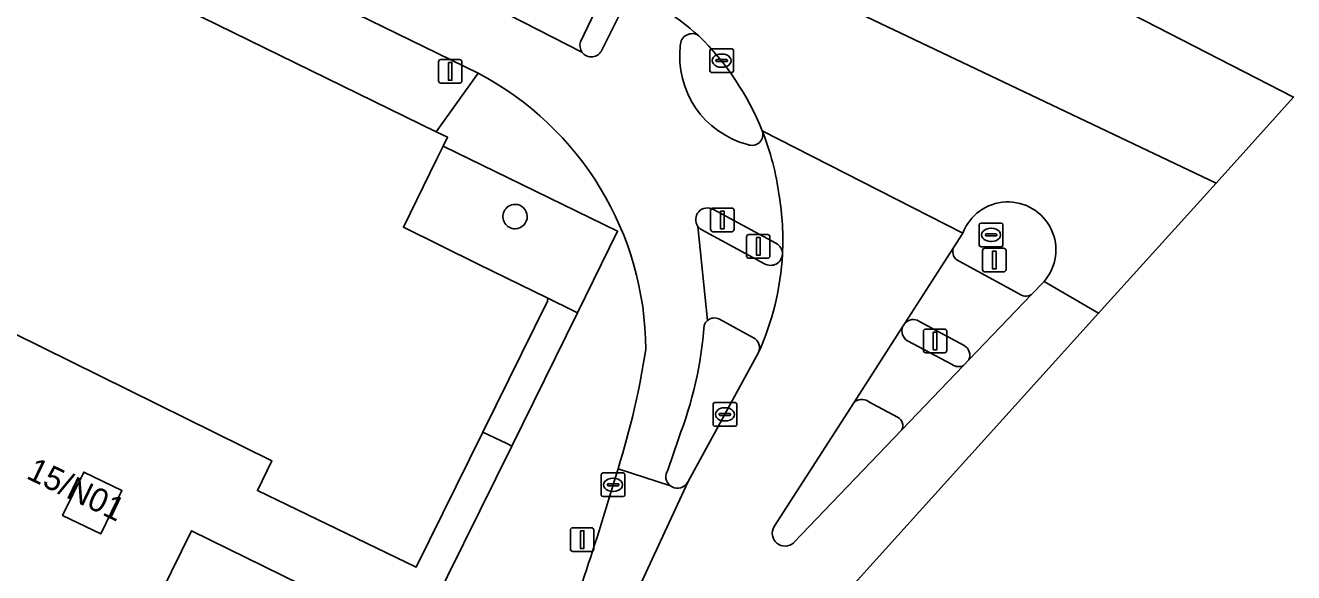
# Model space of a CAD drawing. Extents: x 159217 to 160349, y 381246 to 382172.
# Drawn here: x 160295.2 to 160348.8, y 382024.7 to 382047.9 of the extents above; entities that cross this region are included whole.
import ezdxf

# ---------------------------------------------------------------- set-up
doc = ezdxf.new("R2010")
doc.units = 0
for name, color, linetype in [('IMGEO_Drukknoppaal', 7, 'Continuous'), ('IMGEO_Erf', 7, 'Continuous'), ('IMGEO_Fietspad_open', 7, 'Continuous'), ('IMGEO_Kolk', 7, 'Continuous'), ('IMGEO_Lichtmast', 7, 'Continuous'), ('IMGEO_Pand', 7, 'Continuous'), ('IMGEO_Pand_nummerreeks', 7, 'Continuous'), ('IMGEO_Pand_overbouw', 7, 'Continuous'), ('IMGEO_Rijbaan_lokaal_gesloten', 7, 'Continuous'), ('IMGEO_Rijbaan_regionaal_gesloten', 7, 'Continuous'), ('IMGEO_Rioolput', 7, 'Continuous'), ('IMGEO_Verkeerseiland_open', 7, 'Continuous'), ('IMGEO_Verkeersregelinstallatiepaal', 7, 'Continuous'), ('IMGEO_Voetpad_open', 7, 'Continuous')]:
    doc.layers.add(name, color=color, linetype=linetype)

msp = doc.modelspace()

# ---------------------------------------------------------------- linework, layer by layer
at = {"layer": 'IMGEO_Drukknoppaal'}
for p, q in [((160324.183, 382039.231), (160324.183, 382040.031)), ((160324.183, 382040.031), (160324.183, 382039.231)), ((160324.283, 382040.131), (160325.073, 382040.131)), ((160325.073, 382040.131), (160324.283, 382040.131)), ((160325.173, 382040.031), (160325.173, 382039.231)), ((160325.173, 382039.231), (160325.173, 382040.031)), ((160325.073, 382039.131), (160324.283, 382039.131)), ((160324.283, 382039.131), (160325.073, 382039.131))]:
    msp.add_line(p, q, dxfattribs=at)
msp.add_lwpolyline([(160324.603, 382040.006), (160324.753, 382040.006), (160324.753, 382039.256), (160324.603, 382039.256), (160324.603, 382040.006)], dxfattribs=at)
for centre, start, end in [((160324.283, 382040.031), 90, 180), ((160324.283, 382040.031), 90, 180), ((160325.073, 382040.031), 0, 90), ((160325.073, 382040.031), 360, 90), ((160324.283, 382039.231), 180, 270), ((160324.283, 382039.231), 180, 270), ((160325.073, 382039.231), 270, 0), ((160325.073, 382039.231), 270, 0)]:
    msp.add_arc(centre, 0.1, start, end, dxfattribs=at)
at = {"layer": 'IMGEO_Erf'}
msp.add_lwpolyline([(160294.624, 382010.994), (160296.723, 382015.266), (160298.823, 382019.538), (160302.236, 382026.484), (160311.475, 382021.939), (160311.704, 382021.822), (160315.782, 382030.067), (160318.553, 382035.696), (160318.351, 382035.796), (160317.304, 382036.313), (160317.288, 382036.188), (160314.558, 382030.651), (160311.74, 382024.945), (160305.022, 382028.184), (160305.63, 382029.445), (160280.178, 382042.019)], dxfattribs=at)
msp.add_lwpolyline([(160297.68, 382028.967), (160299.292, 382028.184), (160298.401, 382026.349), (160296.789, 382027.132)], close=True, dxfattribs=at)
at = {"layer": 'IMGEO_Fietspad_open'}
for points in [[(160253.726, 382075.319), (160300.66, 382052.536), (160314.359, 382045.829)], [(160320.708, 382049.076), (160319.583, 382046.814)], [(160318.745, 382046.725), (160315.625, 382048.317)], [(160324.301, 382040.065), (160326.941, 382038.644)], [(160324.051, 382035.378), (160323.647, 382039.354)], [(160334.439, 382038.43), (160332.407, 382035.27)], [(160337.205, 382036.523), (160334.688, 382037.878)], [(160335.102, 382033.705), (160337.754, 382036.474)], [(160332.99, 382035.352), (160334.903, 382034.314)], [(160322.37, 382029.052), (160322.82, 382030.373)], [(160320.269, 382029.104), (160322.481, 382028.387)]]:
    msp.add_lwpolyline(points, dxfattribs=at)
for centre, radius, start, end in [((160305.472, 382025.703), 28.34, 50.0128, 58.0575), ((160323.398, 382047.01), 0.497, 54.8777, 181.3128), ((160326.731, 382046.547), 3.857, 173.2654, 255.2641), ((160319.139, 382047.004), 0.483, 215.3303, 336.7945), ((160308.178, 382034.092), 13.265, 0.2471, 62.2271), ((160325.926, 382043.248), 0.466, 247.8162, 18.7413), ((160315.349, 382039.063), 11.84, 7.7197, 21.4796), ((160315.82, 382038.779), 11.416, 356.9741, 9.4496), ((160324.046, 382039.643), 0.493, 58.9071, 215.8753), ((160326.713, 382038.19), 0.508, 358.4212, 63.3622), ((160334.871, 382038.293), 0.453, 162.3854, 246.1736), ((160337.513, 382036.869), 0.463, 228.3917, 301.4076), ((160307.24, 382036.425), 16.715, 338.7732, 355.7019), ((160324.348, 382035.017), 0.468, 129.4551, 160.6356), ((160332.752, 382034.931), 0.484, 60.5095, 135.503), ((160286.681, 382039.579), 35.183, 342.6786, 351.1215), ((160334.667, 382033.9), 0.477, 335.8844, 60.3068), ((160322.784, 382028.779), 0.496, 146.6318, 232.3208)]:
    msp.add_arc(centre, radius, start, end, dxfattribs=at)
at = {"layer": 'IMGEO_Kolk'}
for p, q in [((160324.151, 382045.939), (160324.151, 382046.791)), ((160324.226, 382046.865), (160325.078, 382046.865)), ((160324.453, 382046.408), (160324.851, 382046.408)), ((160324.639, 382046.645), (160324.664, 382046.645)), ((160325.152, 382046.791), (160325.152, 382045.939)), ((160325.078, 382045.865), (160324.226, 382045.865)), ((160324.41, 382046.359), (160324.41, 382046.371)), ((160324.848, 382046.322), (160324.45, 382046.322)), ((160324.662, 382046.085), (160324.637, 382046.085)), ((160324.894, 382046.371), (160324.894, 382046.359)), ((160324.287, 382030.979), (160324.287, 382031.831)), ((160324.362, 382031.905), (160325.214, 382031.905)), ((160324.546, 382031.399), (160324.546, 382031.411)), ((160324.589, 382031.448), (160324.987, 382031.448)), ((160324.775, 382031.685), (160324.8, 382031.685)), ((160325.03, 382031.411), (160325.03, 382031.399)), ((160325.288, 382031.831), (160325.288, 382030.979)), ((160325.214, 382030.905), (160324.362, 382030.905)), ((160324.984, 382031.362), (160324.586, 382031.362)), ((160324.798, 382031.125), (160324.773, 382031.125)), ((160319.56, 382028.002), (160319.56, 382028.854)), ((160319.635, 382028.928), (160320.487, 382028.928)), ((160320.048, 382028.708), (160320.073, 382028.708)), ((160320.561, 382028.854), (160320.561, 382028.002)), ((160319.819, 382028.422), (160319.819, 382028.434)), ((160320.257, 382028.385), (160319.859, 382028.385)), ((160319.862, 382028.471), (160320.26, 382028.471)), ((160320.303, 382028.434), (160320.303, 382028.422)), ((160320.487, 382027.928), (160319.635, 382027.928)), ((160320.071, 382028.148), (160320.046, 382028.148))]:
    msp.add_line(p, q, dxfattribs=at)
for points in [[(160324.151, 382045.939), (160324.151, 382046.791)], [(160324.226, 382046.865), (160325.078, 382046.865)], [(160325.152, 382046.791), (160325.152, 382045.939)], [(160325.078, 382045.865), (160324.226, 382045.865)], [(160324.287, 382030.979), (160324.287, 382031.831)], [(160324.362, 382031.905), (160325.214, 382031.905)], [(160325.288, 382031.831), (160325.288, 382030.979)], [(160325.214, 382030.905), (160324.362, 382030.905)], [(160319.56, 382028.002), (160319.56, 382028.854)], [(160319.635, 382028.928), (160320.487, 382028.928)], [(160320.561, 382028.854), (160320.561, 382028.002)], [(160320.487, 382027.928), (160319.635, 382027.928)]]:
    msp.add_lwpolyline(points, dxfattribs=at)
for centre, radius, start, end in [((160324.228, 382046.789), 0.0765, 91.552, 178.448), ((160324.228, 382046.789), 0.0765, 91.552, 178.448), ((160324.45, 382046.368), 0.0403, 85.8775, 175.7526), ((160324.855, 382046.37), 0.0386, 1.7309, 96.639), ((160325.076, 382046.789), 0.0765, 1.552, 88.448), ((160325.076, 382046.789), 0.0765, 1.552, 88.448), ((160324.228, 382045.941), 0.0765, 181.552, 268.448), ((160324.228, 382045.941), 0.0765, 181.552, 268.448), ((160324.447, 382046.358), 0.0366, 178.938, 274.7102), ((160324.851, 382046.365), 0.043, 264.8664, 352.4533), ((160325.076, 382045.941), 0.0765, 271.552, 358.448), ((160325.076, 382045.941), 0.0765, 271.552, 358.448), ((160324.364, 382031.829), 0.0765, 91.552, 178.448), ((160324.364, 382031.829), 0.0765, 91.552, 178.448), ((160324.586, 382031.408), 0.0403, 85.8775, 175.7526), ((160324.583, 382031.398), 0.0366, 178.938, 274.7102), ((160324.987, 382031.405), 0.043, 264.8664, 352.4533), ((160324.991, 382031.41), 0.0386, 1.7309, 96.639), ((160325.212, 382031.829), 0.0765, 1.552, 88.448), ((160325.212, 382031.829), 0.0765, 1.552, 88.448), ((160324.364, 382030.981), 0.0765, 181.552, 268.448), ((160324.364, 382030.981), 0.0765, 181.552, 268.448), ((160325.212, 382030.981), 0.0765, 271.552, 358.448), ((160325.212, 382030.981), 0.0765, 271.552, 358.448), ((160319.637, 382028.852), 0.0765, 91.552, 178.448), ((160319.637, 382028.852), 0.0765, 91.552, 178.448), ((160320.485, 382028.852), 0.0765, 1.552, 88.448), ((160320.485, 382028.852), 0.0765, 1.552, 88.448), ((160319.859, 382028.431), 0.0403, 85.8775, 175.7526), ((160319.856, 382028.421), 0.0366, 178.938, 274.7102), ((160320.26, 382028.428), 0.043, 264.8664, 352.4533), ((160320.264, 382028.433), 0.0386, 1.7309, 96.639), ((160319.637, 382028.004), 0.0765, 181.552, 268.448), ((160319.637, 382028.004), 0.0765, 181.552, 268.448), ((160320.485, 382028.004), 0.0765, 271.552, 358.448), ((160320.485, 382028.004), 0.0765, 271.552, 358.448)]:
    msp.add_arc(centre, radius, start, end, dxfattribs=at)
for centre, major_axis, ratio, start_param, end_param in [((160324.638, 382046.365), (-0.387, 0.002), 0.722429, 4.712389, 7.853982), ((160324.663, 382046.365), (-0.39, 0.002), 0.717154, 1.570796, 4.712389), ((160324.774, 382031.405), (-0.387, 0.002), 0.722429, 4.712389, 7.853982), ((160324.799, 382031.405), (-0.39, 0.002), 0.717154, 1.570796, 4.712389), ((160320.047, 382028.428), (-0.387, 0.002), 0.722429, 4.712389, 7.853982), ((160320.072, 382028.428), (-0.39, 0.002), 0.717154, 1.570796, 4.712389)]:
    msp.add_ellipse(centre, major_axis=major_axis, ratio=ratio, start_param=start_param, end_param=end_param, dxfattribs=at)
at = {"layer": 'IMGEO_Lichtmast'}
for p, q in [((160312.778, 382046.412), (160313.568, 382046.412)), ((160313.568, 382046.412), (160312.778, 382046.412)), ((160312.678, 382045.512), (160312.678, 382046.312)), ((160312.678, 382046.312), (160312.678, 382045.512)), ((160313.668, 382046.312), (160313.668, 382045.512)), ((160313.668, 382045.512), (160313.668, 382046.312)), ((160313.568, 382045.412), (160312.778, 382045.412)), ((160312.778, 382045.412), (160313.568, 382045.412)), ((160335.781, 382038.43), (160336.571, 382038.43)), ((160336.571, 382038.43), (160335.781, 382038.43)), ((160335.681, 382037.53), (160335.681, 382038.33)), ((160335.681, 382038.33), (160335.681, 382037.53)), ((160336.671, 382038.33), (160336.671, 382037.53)), ((160336.671, 382037.53), (160336.671, 382038.33)), ((160336.571, 382037.43), (160335.781, 382037.43)), ((160335.781, 382037.43), (160336.571, 382037.43)), ((160318.356, 382026.608), (160319.146, 382026.608)), ((160319.146, 382026.608), (160318.356, 382026.608)), ((160318.256, 382025.708), (160318.256, 382026.508)), ((160318.256, 382026.508), (160318.256, 382025.708)), ((160319.246, 382026.508), (160319.246, 382025.708)), ((160319.246, 382025.708), (160319.246, 382026.508)), ((160319.146, 382025.608), (160318.356, 382025.608)), ((160318.356, 382025.608), (160319.146, 382025.608))]:
    msp.add_line(p, q, dxfattribs=at)
for points in [[(160313.098, 382046.287), (160313.248, 382046.287), (160313.248, 382045.537), (160313.098, 382045.537), (160313.098, 382046.287)], [(160336.101, 382038.305), (160336.251, 382038.305), (160336.251, 382037.555), (160336.101, 382037.555), (160336.101, 382038.305)], [(160318.676, 382026.483), (160318.826, 382026.483), (160318.826, 382025.733), (160318.676, 382025.733), (160318.676, 382026.483)]]:
    msp.add_lwpolyline(points, dxfattribs=at)
for centre, start, end in [((160312.778, 382046.312), 90, 180), ((160312.778, 382046.312), 90, 180), ((160313.568, 382046.312), 0, 90), ((160313.568, 382046.312), 360, 90), ((160312.778, 382045.512), 180, 270), ((160312.778, 382045.512), 180, 270), ((160313.568, 382045.512), 270, 0), ((160313.568, 382045.512), 270, 0), ((160335.781, 382038.33), 90, 180), ((160335.781, 382038.33), 90, 180), ((160336.571, 382038.33), 0, 90), ((160336.571, 382038.33), 360, 90), ((160335.781, 382037.53), 180, 270), ((160335.781, 382037.53), 180, 270), ((160336.571, 382037.53), 270, 0), ((160336.571, 382037.53), 270, 0), ((160318.356, 382026.508), 90, 180), ((160318.356, 382026.508), 90, 180), ((160319.146, 382026.508), 0, 90), ((160319.146, 382026.508), 360, 90), ((160318.356, 382025.708), 180, 270), ((160318.356, 382025.708), 180, 270), ((160319.146, 382025.708), 270, 0), ((160319.146, 382025.708), 270, 0)]:
    msp.add_arc(centre, 0.1, start, end, dxfattribs=at)
at = {"layer": 'IMGEO_Pand'}
for points in [[(160312.584, 382043.36), (160299.362, 382049.833), (160254.125, 382072.109), (160251.863, 382067.479), (160258.484, 382064.296), (160256.031, 382059.248), (160249.382, 382062.43), (160246.663, 382056.903), (160276.024, 382042.417), (160279.111, 382040.894), (160279.523, 382040.691), (160280.178, 382042.019), (160305.63, 382029.445), (160305.022, 382028.184), (160311.74, 382024.945), (160314.558, 382030.651), (160317.288, 382036.188), (160317.304, 382036.313), (160314.359, 382037.763), (160311.198, 382039.328), (160312.6, 382042.183), (160312.88, 382042.754), (160313.063, 382043.126)], [(160298.401, 382026.349), (160299.292, 382028.184), (160297.68, 382028.967), (160296.789, 382027.132)], [(160313.175, 382021.052), (160311.704, 382021.822), (160311.475, 382021.939), (160302.236, 382026.484), (160298.823, 382019.538), (160308.322, 382014.87), (160309.582, 382014.218), (160309.676, 382014.397)]]:
    msp.add_lwpolyline(points, close=True, dxfattribs=at)
for centre, start, end in [((160315.916, 382039.77), 154.0855, 270.5762), ((160315.916, 382039.769), 90.5679, 154.0022), ((160315.914, 382039.769), 270.7232, 90.3883)]:
    msp.add_arc(centre, 0.516, start, end, dxfattribs=at)
at = {"layer": 'IMGEO_Pand_overbouw'}
msp.add_lwpolyline([(160312.88, 382042.754), (160312.6, 382042.183), (160311.198, 382039.328), (160314.359, 382037.763), (160317.304, 382036.313), (160317.288, 382036.188), (160314.558, 382030.651), (160315.561, 382030.173), (160315.782, 382030.067), (160318.553, 382035.696), (160320.252, 382039.148), (160315.629, 382041.409)], close=True, dxfattribs=at)
at = {"layer": 'IMGEO_Rijbaan_lokaal_gesloten'}
for points in [[(160326.868, 382026.656), (160330.237, 382031.895), (160332.301, 382035.105), (160332.407, 382035.27), (160334.439, 382038.43), (160334.85, 382039.07), (160326.367, 382043.398)], [(160304.281, 381982.823), (160325.572, 382019.052), (160340.582, 382035.682), (160338.278, 382037.021), (160337.754, 382036.474), (160335.102, 382033.705), (160334.881, 382033.474), (160332.272, 382030.75), (160327.694, 382025.97)], [(160326.211, 382034.018), (160323.229, 382028.56), (160317.595, 382016.398), (160314.409, 382009.601), (160309.994, 382001.804), (160301.445, 381986.603), (160300.069, 381987.357), (160299.217, 381985.599), (160300.488, 381984.902), (160304.281, 381982.823)], [(160322.481, 382028.387), (160320.269, 382029.104), (160320.164, 382028.751), (160320.058, 382028.427)], [(160314.409, 382009.601), (160317.595, 382016.398), (160323.229, 382028.56), (160323.153, 382028.448)]]:
    msp.add_lwpolyline(points, dxfattribs=at)
for centre, radius, start, end in [((160315.349, 382039.063), 11.84, 7.7197, 21.4796), ((160315.82, 382038.779), 11.416, 356.9741, 9.4496), ((160315.726, 382038.767), 11.51, 335.6348, 357.0592), ((160219.465, 382057.842), 104.805, 338.62881, 343.70024), ((160322.784, 382028.781), 0.497, 232.4374, 317.9361), ((160327.333, 382026.375), 0.543, 148.8811, 311.6991)]:
    msp.add_arc(centre, radius, start, end, dxfattribs=at)
at = {"layer": 'IMGEO_Rijbaan_regionaal_gesloten'}
for points in [[(160321.049, 382059.101), (160319.994, 382057.206), (160318.298, 382054.163), (160345.551, 382041.187), (160348.831, 382044.821), (160321.049, 382059.101)], [(160345.551, 382041.187), (160318.298, 382054.163), (160316.84, 382051.546)], [(160326.367, 382043.398), (160334.85, 382039.07)], [(160338.278, 382037.021), (160340.582, 382035.682), (160345.551, 382041.187)]]:
    msp.add_lwpolyline(points, dxfattribs=at)
for centre, radius, start, end in [((160305.472, 382025.703), 28.34, 50.0128, 58.0575), ((160315.343, 382038.944), 11.889, 22.001, 45.4514), ((160336.752, 382038.36), 2.03, 318.722, 159.5424)]:
    msp.add_arc(centre, radius, start, end, dxfattribs=at)
at = {"layer": 'IMGEO_Rioolput'}
for p, q in [((160335.541, 382038.568), (160335.541, 382039.42)), ((160335.616, 382039.494), (160336.468, 382039.494)), ((160336.542, 382039.42), (160336.542, 382038.568)), ((160335.8, 382038.988), (160335.8, 382039)), ((160336.238, 382038.951), (160335.84, 382038.951)), ((160335.843, 382039.037), (160336.241, 382039.037)), ((160336.029, 382039.274), (160336.054, 382039.274)), ((160336.284, 382039), (160336.284, 382038.988)), ((160336.468, 382038.494), (160335.616, 382038.494)), ((160336.052, 382038.714), (160336.027, 382038.714))]:
    msp.add_line(p, q, dxfattribs=at)
for points in [[(160335.541, 382038.568), (160335.541, 382039.42)], [(160335.616, 382039.494), (160336.468, 382039.494)], [(160336.542, 382039.42), (160336.542, 382038.568)], [(160336.468, 382038.494), (160335.616, 382038.494)]]:
    msp.add_lwpolyline(points, dxfattribs=at)
for centre, radius, start, end in [((160335.618, 382039.418), 0.0765, 91.552, 178.448), ((160335.618, 382039.418), 0.0765, 91.552, 178.448), ((160336.466, 382039.418), 0.0765, 1.552, 88.448), ((160336.466, 382039.418), 0.0765, 1.552, 88.448), ((160335.84, 382038.997), 0.0403, 85.8775, 175.7526), ((160335.837, 382038.987), 0.0366, 178.938, 274.7102), ((160336.241, 382038.994), 0.043, 264.8664, 352.4533), ((160336.245, 382038.999), 0.0386, 1.7309, 96.639), ((160335.618, 382038.57), 0.0765, 181.552, 268.448), ((160335.618, 382038.57), 0.0765, 181.552, 268.448), ((160336.466, 382038.57), 0.0765, 271.552, 358.448), ((160336.466, 382038.57), 0.0765, 271.552, 358.448)]:
    msp.add_arc(centre, radius, start, end, dxfattribs=at)
for centre, major_axis, ratio, start_param, end_param in [((160336.028, 382038.994), (-0.387, 0.002), 0.722429, 4.712389, 7.853982), ((160336.053, 382038.994), (-0.39, 0.002), 0.717154, 1.570796, 4.712389)]:
    msp.add_ellipse(centre, major_axis=major_axis, ratio=ratio, start_param=start_param, end_param=end_param, dxfattribs=at)
at = {"layer": 'IMGEO_Verkeerseiland_open'}
for points in [[(160319.799, 382049.5), (160318.682, 382047.162)], [(160319.583, 382046.814), (160320.708, 382049.076)], [(160326.941, 382038.644), (160324.301, 382040.065)], [(160323.817, 382039.207), (160326.466, 382037.778)], [(160334.85, 382039.07), (160334.439, 382038.43)], [(160334.688, 382037.878), (160337.205, 382036.523)], [(160337.754, 382036.474), (160338.278, 382037.021)], [(160325.991, 382034.647), (160324.557, 382035.429)], [(160332.407, 382035.27), (160332.301, 382035.105)], [(160334.903, 382034.314), (160332.99, 382035.352)], [(160332.512, 382034.513), (160334.393, 382033.51)], [(160323.153, 382028.448), (160323.229, 382028.56), (160326.211, 382034.018)], [(160334.881, 382033.474), (160335.102, 382033.705)], [(160332.078, 382031.287), (160330.837, 382031.956)], [(160330.237, 382031.895), (160326.868, 382026.656)], [(160322.82, 382030.373), (160322.37, 382029.052)], [(160327.694, 382025.97), (160332.272, 382030.75)]]:
    msp.add_lwpolyline(points, dxfattribs=at)
for centre, radius, start, end in [((160323.398, 382047.01), 0.497, 54.8777, 181.3128), ((160319.142, 382047.005), 0.486, 161.1871, 215.2199), ((160326.731, 382046.547), 3.857, 173.2654, 255.2641), ((160315.343, 382038.944), 11.889, 22.001, 45.4514), ((160319.139, 382047.004), 0.483, 215.3303, 336.7945), ((160325.926, 382043.248), 0.466, 247.8162, 18.7413), ((160324.046, 382039.643), 0.493, 58.9071, 215.8753), ((160336.752, 382038.36), 2.03, 318.722, 159.5424), ((160324.06, 382039.66), 0.515, 216.5369, 241.7628), ((160326.713, 382038.19), 0.508, 358.4212, 63.3622), ((160334.871, 382038.293), 0.453, 162.3854, 246.1736), ((160326.723, 382038.205), 0.498, 238.9088, 356.6834), ((160337.513, 382036.869), 0.463, 228.3917, 301.4076), ((160307.24, 382036.425), 16.715, 338.7732, 355.7019), ((160324.348, 382035.017), 0.468, 129.4551, 160.6356), ((160324.343, 382035.018), 0.464, 62.507, 129.0039), ((160332.752, 382034.931), 0.484, 60.5095, 135.503), ((160325.768, 382034.216), 0.486, 335.9481, 62.6076), ((160332.752, 382034.932), 0.483, 159.0179, 240.2162), ((160334.667, 382033.9), 0.477, 335.8844, 60.3068), ((160334.667, 382033.903), 0.479, 235.0702, 296.4916), ((160330.572, 382031.582), 0.459, 54.7077, 136.9025), ((160331.895, 382030.917), 0.413, 336.1003, 63.6259), ((160322.784, 382028.779), 0.496, 146.6318, 232.3208), ((160322.784, 382028.781), 0.497, 232.4374, 317.9361), ((160327.333, 382026.375), 0.543, 148.8811, 311.6991)]:
    msp.add_arc(centre, radius, start, end, dxfattribs=at)
at = {"layer": 'IMGEO_Verkeersregelinstallatiepaal'}
for p, q in [((160325.703, 382038.107), (160325.703, 382038.907)), ((160325.703, 382038.907), (160325.703, 382038.107)), ((160325.803, 382039.007), (160326.593, 382039.007)), ((160326.593, 382039.007), (160325.803, 382039.007)), ((160326.693, 382038.907), (160326.693, 382038.107)), ((160326.693, 382038.107), (160326.693, 382038.907)), ((160326.593, 382038.007), (160325.803, 382038.007)), ((160325.803, 382038.007), (160326.593, 382038.007)), ((160333.178, 382034.11), (160333.178, 382034.91)), ((160333.178, 382034.91), (160333.178, 382034.11)), ((160333.278, 382035.01), (160334.068, 382035.01)), ((160334.068, 382035.01), (160333.278, 382035.01)), ((160334.168, 382034.91), (160334.168, 382034.11)), ((160334.168, 382034.11), (160334.168, 382034.91)), ((160334.068, 382034.01), (160333.278, 382034.01)), ((160333.278, 382034.01), (160334.068, 382034.01))]:
    msp.add_line(p, q, dxfattribs=at)
for points in [[(160326.123, 382038.882), (160326.273, 382038.882), (160326.273, 382038.132), (160326.123, 382038.132), (160326.123, 382038.882)], [(160333.598, 382034.885), (160333.748, 382034.885), (160333.748, 382034.135), (160333.598, 382034.135), (160333.598, 382034.885)]]:
    msp.add_lwpolyline(points, dxfattribs=at)
for centre, start, end in [((160325.803, 382038.907), 90, 180), ((160325.803, 382038.907), 90, 180), ((160326.593, 382038.907), 0, 90), ((160326.593, 382038.907), 360, 90), ((160325.803, 382038.107), 180, 270), ((160325.803, 382038.107), 180, 270), ((160326.593, 382038.107), 270, 0), ((160326.593, 382038.107), 270, 0), ((160333.278, 382034.91), 90, 180), ((160333.278, 382034.91), 90, 180), ((160334.068, 382034.91), 0, 90), ((160334.068, 382034.91), 360, 90), ((160333.278, 382034.11), 180, 270), ((160333.278, 382034.11), 180, 270), ((160334.068, 382034.11), 270, 0), ((160334.068, 382034.11), 270, 0)]:
    msp.add_arc(centre, 0.1, start, end, dxfattribs=at)
at = {"layer": 'IMGEO_Voetpad_open'}
for points in [[(160248.008, 382074.603), (160249.362, 382074.051), (160249.685, 382074.214), (160251.572, 382073.301), (160251.51, 382073.175), (160254.125, 382072.109), (160299.362, 382049.833), (160312.584, 382043.36), (160314.359, 382045.829), (160300.66, 382052.536), (160253.726, 382075.319)], [(160318.682, 382047.162), (160319.799, 382049.5)], [(160315.625, 382048.317), (160318.745, 382046.725)], [(160314.359, 382045.829), (160312.584, 382043.36), (160313.063, 382043.126), (160312.88, 382042.754), (160312.6, 382042.183), (160311.198, 382039.328), (160314.359, 382037.763), (160317.304, 382036.313), (160318.351, 382035.796), (160318.553, 382035.696), (160315.782, 382030.067), (160311.704, 382021.822)], [(160323.647, 382039.354), (160324.051, 382035.378)], [(160326.466, 382037.778), (160323.817, 382039.207)], [(160324.557, 382035.429), (160325.991, 382034.647)], [(160332.301, 382035.105), (160330.237, 382031.895)], [(160334.393, 382033.51), (160332.512, 382034.513)], [(160332.272, 382030.75), (160334.881, 382033.474)], [(160330.837, 382031.956), (160332.078, 382031.287)], [(160320.058, 382028.427), (160320.164, 382028.751), (160320.269, 382029.104)]]:
    msp.add_lwpolyline(points, dxfattribs=at)
for centre, radius, start, end in [((160319.142, 382047.005), 0.486, 161.1871, 215.2199), ((160308.178, 382034.092), 13.265, 0.2471, 62.2271), ((160315.916, 382039.77), 0.516, 154.0855, 270.5762), ((160315.916, 382039.769), 0.516, 90.5679, 154.0022), ((160315.914, 382039.769), 0.516, 270.7232, 90.3883), ((160324.06, 382039.66), 0.515, 216.5369, 241.7628), ((160315.726, 382038.767), 11.51, 335.6348, 357.0592), ((160326.723, 382038.205), 0.498, 238.9088, 356.6834), ((160324.343, 382035.018), 0.464, 62.507, 129.0039), ((160325.768, 382034.216), 0.486, 335.9481, 62.6076), ((160332.752, 382034.932), 0.483, 159.0179, 240.2162), ((160286.681, 382039.579), 35.183, 342.6786, 351.1215), ((160334.667, 382033.903), 0.479, 235.0702, 296.4916), ((160330.572, 382031.582), 0.459, 54.7077, 136.9025), ((160331.895, 382030.917), 0.413, 336.1003, 63.6259), ((160219.465, 382057.842), 104.805, 338.62881, 343.70024)]:
    msp.add_arc(centre, radius, start, end, dxfattribs=at)

# ---------------------------------------------------------------- texts
at = {"layer": 'IMGEO_Pand_nummerreeks'}
msp.add_text('15/N01', height=1, rotation=334.3443, dxfattribs=at).set_placement((160295.208, 382028.718))

doc.saveas('drawing.dxf')
